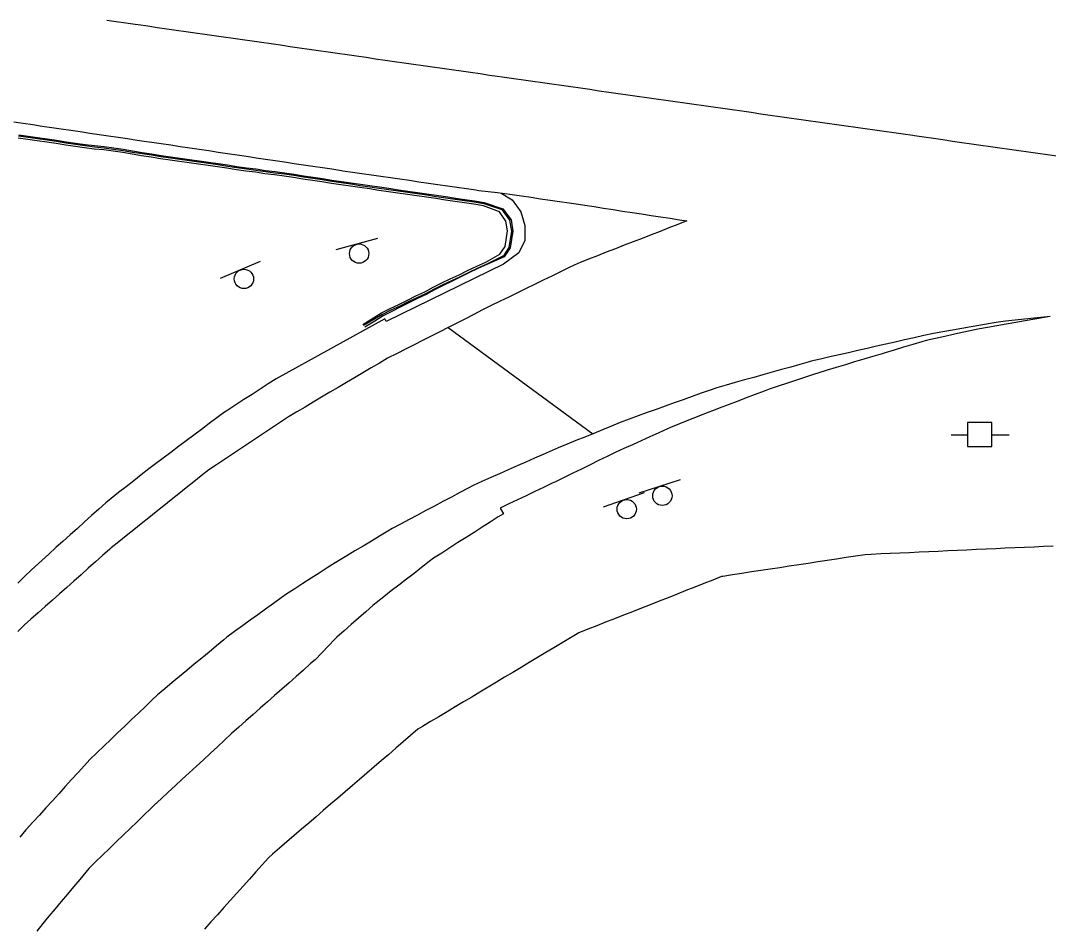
# Model space of a CAD drawing. Extents: x 1901471 to 1963503, y 756461 to 799997.
# Drawn here: x 1941538.2 to 1941645.4, y 780248.8 to 780343.4 of the extents above; entities that cross this region are included whole.
import ezdxf

# ---------------------------------------------------------------- set-up
doc = ezdxf.new("R2010")
doc.units = 0
for name, color, linetype in [('Default', 7, 'Continuous'), ('RD_EX_Bldg', 7, 'Continuous'), ('RD_EX_BldgApp', 7, 'Continuous'), ('RD_EX_Conc', 7, 'Continuous'), ('RD_EX_H2O', 7, 'Continuous'), ('RD_EX_Road', 7, 'Continuous'), ('RD_EX_UT', 7, 'Continuous')]:
    doc.layers.add(name, color=color, linetype=linetype)

# ---------------------------------------------------------------- blocks, each defined once
blk = doc.blocks.new('PP')
at = {"layer": 'RD_EX_UT'}
for p, q in [((2.49, 2.51), (-2.51, 2.51)), ((-2.51, 2.51), (-2.51, -2.49)), ((2.49, -2.49), (2.49, 2.51)), ((-5.94, -0.05), (-2.47, -0.05)), ((2.42, -0.05), (6.06, -0.05)), ((-2.51, -2.49), (2.49, -2.49))]:
    blk.add_line(p, q, dxfattribs=at)
blk = doc.blocks.new('SIGN')
at = {"layer": 'RD_EX_BldgApp'}
blk.add_line((-4.52, -2.02), (4.48, -2.02), dxfattribs=at)
blk.add_circle((0, 0), 2, dxfattribs=at)

msp = doc.modelspace()

# ---------------------------------------------------------------- linework, layer by layer
at = {"layer": 'RD_EX_Conc'}
for points in [[(1941573.94, 780311.7), (1941575.89, 780312.9), (1941576.78, 780313.35), (1941577.68, 780313.78), (1941578.58, 780314.23), (1941579.47, 780314.67), (1941580.38, 780315.1), (1941581.26, 780315.57), (1941582.16, 780316.02), (1941583.05, 780316.46), (1941583.96, 780316.87), (1941584.86, 780317.31), (1941585.83, 780317.78), (1941586.74, 780318.19), (1941588.22, 780319.03), (1941588.78, 780319.83), (1941589.02, 780321.44), (1941588.84, 780322.46), (1941588.17, 780323.44), (1941586.53, 780324.06), (1941585.51, 780324.24), (1941584.52, 780324.39), (1941583.53, 780324.53), (1941582.54, 780324.67), (1941581.55, 780324.82), (1941580.56, 780324.96), (1941579.57, 780325.11), (1941578.58, 780325.25), (1941577.59, 780325.39), (1941576.6, 780325.54), (1941575.61, 780325.68), (1941574.62, 780325.82), (1941573.63, 780325.97), (1941572.64, 780326.11), (1941571.65, 780326.26), (1941570.66, 780326.4), (1941569.67, 780326.57), (1941568.68, 780326.71), (1941567.69, 780326.85), (1941566.71, 780327.03), (1941565.72, 780327.17), (1941564.72, 780327.28), (1941563.73, 780327.41), (1941562.74, 780327.56), (1941561.75, 780327.68), (1941560.76, 780327.83), (1941559.77, 780327.98), (1941558.78, 780328.12), (1941557.8, 780328.27), (1941556.81, 780328.42), (1941555.82, 780328.56), (1941554.83, 780328.7), (1941553.84, 780328.84), (1941552.85, 780328.98), (1941552.85, 780328.98), (1941551.86, 780329.14), (1941550.87, 780329.28), (1941549.88, 780329.44), (1941548.9, 780329.61), (1941547.91, 780329.75), (1941546.92, 780329.89), (1941545.92, 780329.99), (1941544.93, 780330.11), (1941543.94, 780330.25), (1941542.95, 780330.4), (1941541.96, 780330.56), (1941540.97, 780330.7), (1941539.98, 780330.83), (1941538.99, 780330.98), (1941538, 780331.12)], [(1941538.04, 780331.36), (1941539.03, 780331.21), (1941540.02, 780331.07), (1941541.01, 780330.94), (1941542, 780330.8), (1941542.98, 780330.64), (1941543.97, 780330.49), (1941544.96, 780330.34), (1941545.96, 780330.23), (1941546.95, 780330.13), (1941547.94, 780329.99), (1941548.93, 780329.84), (1941549.92, 780329.67), (1941550.91, 780329.52), (1941551.89, 780329.37), (1941552.88, 780329.21), (1941552.88, 780329.21), (1941553.87, 780329.08), (1941554.86, 780328.94), (1941555.85, 780328.8), (1941556.84, 780328.65), (1941557.83, 780328.51), (1941558.82, 780328.36), (1941559.81, 780328.21), (1941560.8, 780328.06), (1941561.79, 780327.92), (1941562.78, 780327.79), (1941563.77, 780327.65), (1941564.76, 780327.51), (1941565.75, 780327.4), (1941566.74, 780327.27), (1941567.73, 780327.08), (1941568.72, 780326.95), (1941569.71, 780326.8), (1941570.7, 780326.64), (1941571.69, 780326.49), (1941572.68, 780326.35), (1941573.67, 780326.2), (1941574.66, 780326.06), (1941575.65, 780325.92), (1941576.64, 780325.77), (1941577.63, 780325.63), (1941578.62, 780325.48), (1941579.61, 780325.34), (1941580.59, 780325.2), (1941581.58, 780325.05), (1941582.57, 780324.91), (1941583.56, 780324.77), (1941584.55, 780324.62), (1941585.54, 780324.48), (1941586.56, 780324.29), (1941588.41, 780323.68), (1941589.23, 780322.56), (1941589.44, 780321.41), (1941589.15, 780319.71), (1941588.59, 780318.85), (1941587.28, 780318.18), (1941586.85, 780317.98), (1941585.93, 780317.57), (1941584.97, 780317.1), (1941584.07, 780316.66), (1941583.16, 780316.25), (1941582.26, 780315.81), (1941581.37, 780315.36), (1941580.48, 780314.89), (1941579.58, 780314.46), (1941578.67, 780314.04), (1941577.78, 780313.59), (1941576.86, 780313.19), (1941575.97, 780312.74), (1941574.01, 780311.59)], [(1941538.05, 780331.47), (1941539.04, 780331.33), (1941540.03, 780331.18), (1941541.02, 780331.05), (1941542.01, 780330.91), (1941543, 780330.75), (1941543.99, 780330.6), (1941544.98, 780330.46), (1941545.97, 780330.34), (1941546.97, 780330.24), (1941547.96, 780330.1), (1941548.95, 780329.96), (1941549.93, 780329.79), (1941550.92, 780329.63), (1941551.91, 780329.49), (1941552.9, 780329.32), (1941552.9, 780329.32), (1941553.89, 780329.19), (1941554.88, 780329.05), (1941555.87, 780328.91), (1941556.86, 780328.77), (1941557.85, 780328.62), (1941558.84, 780328.47), (1941559.83, 780328.33), (1941560.81, 780328.18), (1941561.8, 780328.03), (1941562.8, 780327.91), (1941563.79, 780327.76), (1941564.78, 780327.63), (1941565.77, 780327.52), (1941566.76, 780327.38), (1941567.75, 780327.19), (1941568.74, 780327.06), (1941569.73, 780326.92), (1941570.71, 780326.75), (1941571.71, 780326.61), (1941572.69, 780326.46), (1941573.68, 780326.32), (1941574.67, 780326.17), (1941575.66, 780326.03), (1941576.65, 780325.89), (1941577.64, 780325.74), (1941578.63, 780325.6), (1941579.62, 780325.45), (1941580.61, 780325.31), (1941581.6, 780325.17), (1941582.59, 780325.02), (1941583.58, 780324.88), (1941584.57, 780324.74), (1941585.56, 780324.59), (1941586.57, 780324.41), (1941588.53, 780323.74), (1941589.4, 780322.61), (1941589.57, 780321.41), (1941589.29, 780319.67), (1941588.67, 780318.74), (1941587.4, 780318.2), (1941586.86, 780317.95), (1941585.94, 780317.54), (1941584.98, 780317.08), (1941584.09, 780316.63), (1941583.19, 780316.18), (1941582.3, 780315.74), (1941581.4, 780315.29), (1941580.52, 780314.82), (1941579.62, 780314.39), (1941578.73, 780313.94), (1941577.83, 780313.49), (1941576.94, 780313.04), (1941576.04, 780312.59), (1941575.2, 780312.04), (1941574.13, 780311.4)]]:
    msp.add_lwpolyline(points, dxfattribs=at)
at = {"layer": 'RD_EX_H2O'}
msp.add_lwpolyline([(1941645.91, 780288.57), (1941644.91, 780288.52), (1941643.91, 780288.47), (1941642.92, 780288.43), (1941641.92, 780288.38), (1941640.92, 780288.34), (1941639.92, 780288.29), (1941638.92, 780288.25), (1941637.92, 780288.2), (1941636.92, 780288.16), (1941635.92, 780288.11), (1941634.92, 780288.07), (1941633.92, 780288.02), (1941632.93, 780287.97), (1941631.93, 780287.93), (1941630.93, 780287.88), (1941629.93, 780287.84), (1941628.93, 780287.79), (1941627.93, 780287.75), (1941626.93, 780287.7), (1941626.3, 780287.67), (1941625.31, 780287.52), (1941624.32, 780287.37), (1941623.33, 780287.22), (1941622.34, 780287.07), (1941621.36, 780286.92), (1941620.37, 780286.77), (1941619.38, 780286.62), (1941618.39, 780286.47), (1941617.4, 780286.32), (1941616.41, 780286.17), (1941615.42, 780286.02), (1941614.44, 780285.87), (1941613.45, 780285.72), (1941612.46, 780285.56), (1941611.47, 780285.41), (1941611.34, 780285.39), (1941610.41, 780285.03), (1941609.48, 780284.66), (1941608.55, 780284.29), (1941607.62, 780283.93), (1941606.69, 780283.56), (1941605.76, 780283.19), (1941604.83, 780282.82), (1941603.9, 780282.46), (1941602.97, 780282.09), (1941602.04, 780281.72), (1941601.11, 780281.36), (1941600.18, 780280.99), (1941599.25, 780280.62), (1941598.32, 780280.25), (1941597.39, 780279.89), (1941596.44, 780279.51), (1941595.58, 780279), (1941594.72, 780278.48), (1941593.86, 780277.97), (1941593.01, 780277.46), (1941592.15, 780276.94), (1941591.29, 780276.43), (1941590.43, 780275.91), (1941590.43, 780275.91), (1941589.58, 780275.4), (1941588.72, 780274.89), (1941587.86, 780274.37), (1941587, 780273.86), (1941586.14, 780273.34), (1941585.29, 780272.83), (1941584.43, 780272.32), (1941583.57, 780271.8), (1941582.71, 780271.29), (1941581.86, 780270.77), (1941581, 780270.26), (1941580.14, 780269.75), (1941579.67, 780269.46), (1941578.91, 780268.81), (1941578.15, 780268.16), (1941577.39, 780267.51), (1941576.63, 780266.85), (1941575.88, 780266.2), (1941575.12, 780265.55), (1941574.36, 780264.9), (1941573.6, 780264.24), (1941572.84, 780263.59), (1941572.09, 780262.94), (1941571.33, 780262.29), (1941570.57, 780261.64), (1941569.81, 780260.98), (1941569.05, 780260.33), (1941568.3, 780259.68), (1941567.54, 780259.03), (1941566.78, 780258.38), (1941566.02, 780257.72), (1941565.26, 780257.07), (1941564.51, 780256.42), (1941564.1, 780256.07), (1941563.44, 780255.33), (1941562.77, 780254.58), (1941562.1, 780253.84), (1941561.44, 780253.09), (1941560.77, 780252.35), (1941560.1, 780251.6), (1941559.44, 780250.86), (1941558.77, 780250.11), (1941558.1, 780249.37), (1941557.44, 780248.62)], dxfattribs=at)
at = {"layer": 'RD_EX_Road'}
for points in [[(1941547.23, 780343.44), (1941548.22, 780343.3), (1941549.21, 780343.16), (1941550.2, 780343.01), (1941550.52, 780342.97), (1941551.51, 780342.83), (1941552.5, 780342.68), (1941553.49, 780342.54), (1941554.48, 780342.4), (1941555.47, 780342.26), (1941556.46, 780342.12), (1941557.45, 780341.97), (1941558.43, 780341.83), (1941559.42, 780341.69), (1941560.41, 780341.55), (1941561.4, 780341.41), (1941562.39, 780341.26), (1941563.38, 780341.12), (1941564.37, 780340.98), (1941565.36, 780340.84), (1941566.35, 780340.69), (1941566.35, 780340.69), (1941567.34, 780340.55), (1941568.33, 780340.41), (1941569.32, 780340.27), (1941570.31, 780340.13), (1941571.3, 780339.98), (1941572.29, 780339.84), (1941573.28, 780339.7), (1941574.27, 780339.56), (1941575.26, 780339.41), (1941576.25, 780339.27), (1941577.24, 780339.13), (1941578.23, 780338.99), (1941579.22, 780338.85), (1941580.21, 780338.7), (1941581.2, 780338.56), (1941582.19, 780338.42), (1941583.18, 780338.28), (1941584.17, 780338.13), (1941585.16, 780337.99), (1941586.15, 780337.85), (1941587.14, 780337.71), (1941587.7, 780337.63), (1941588.69, 780337.49), (1941589.68, 780337.35), (1941590.67, 780337.2), (1941591.66, 780337.06), (1941592.65, 780336.92), (1941593.64, 780336.78), (1941594.63, 780336.64), (1941595.62, 780336.5), (1941596.61, 780336.36), (1941597.6, 780336.22), (1941598.59, 780336.07), (1941599.58, 780335.93), (1941600.57, 780335.79), (1941601.56, 780335.65), (1941602.55, 780335.51), (1941603.54, 780335.37), (1941604.53, 780335.23), (1941605.52, 780335.09), (1941606.51, 780334.94), (1941607.5, 780334.8), (1941608.49, 780334.66), (1941609.48, 780334.52), (1941610.47, 780334.38), (1941611.46, 780334.24), (1941612.45, 780334.1), (1941613.44, 780333.96), (1941614.43, 780333.82), (1941615.42, 780333.67), (1941616.41, 780333.53), (1941617.4, 780333.39), (1941618.39, 780333.25), (1941619.38, 780333.11), (1941620.37, 780332.97), (1941621.36, 780332.83), (1941622.35, 780332.69), (1941623.34, 780332.54), (1941624.33, 780332.4), (1941625.32, 780332.26), (1941626.31, 780332.12), (1941627.3, 780331.98), (1941628.29, 780331.84), (1941629.28, 780331.7), (1941629.28, 780331.7), (1941630.27, 780331.56), (1941631.26, 780331.42), (1941631.45, 780331.39), (1941632.44, 780331.25), (1941633.43, 780331.11), (1941634.42, 780330.97), (1941635.41, 780330.82), (1941636.4, 780330.68), (1941637.39, 780330.54), (1941638.38, 780330.4), (1941639.37, 780330.26), (1941640.36, 780330.12), (1941641.35, 780329.98), (1941642.33, 780329.83), (1941643.32, 780329.69), (1941644.31, 780329.55), (1941645.3, 780329.41), (1941646.29, 780329.27)], [(1941537.54, 780332.82), (1941538.53, 780332.68), (1941539.52, 780332.53), (1941540.51, 780332.39), (1941541.5, 780332.24), (1941542.49, 780332.09), (1941543.48, 780331.95), (1941544.47, 780331.8), (1941545.46, 780331.65), (1941546.45, 780331.51), (1941547.43, 780331.36), (1941548.42, 780331.22), (1941549.41, 780331.07), (1941550.4, 780330.92), (1941551.39, 780330.78), (1941551.92, 780330.7), (1941552.91, 780330.55), (1941552.91, 780330.55), (1941553.9, 780330.41), (1941554.89, 780330.26), (1941555.88, 780330.11), (1941556.87, 780329.96), (1941557.86, 780329.82), (1941558.84, 780329.67), (1941559.83, 780329.52), (1941560.82, 780329.38), (1941561.81, 780329.23), (1941562.8, 780329.08), (1941563.79, 780328.93), (1941564.78, 780328.79), (1941565.77, 780328.64), (1941566.76, 780328.49), (1941567.75, 780328.35), (1941568.73, 780328.2), (1941569.72, 780328.05), (1941570.71, 780327.91), (1941571.7, 780327.76), (1941571.86, 780327.73), (1941572.85, 780327.59), (1941573.84, 780327.45), (1941574.83, 780327.3), (1941575.82, 780327.16), (1941576.81, 780327.02), (1941577.8, 780326.87), (1941578.79, 780326.73), (1941579.78, 780326.58), (1941580.77, 780326.44), (1941581.76, 780326.3), (1941582.75, 780326.15), (1941583.74, 780326.01), (1941584.73, 780325.86), (1941585.71, 780325.72), (1941586.01, 780325.68), (1941587, 780325.56), (1941587.99, 780325.44), (1941588.51, 780325.38), (1941589.5, 780325.24), (1941590.49, 780325.09), (1941591.48, 780324.95), (1941592.47, 780324.8), (1941593.46, 780324.66), (1941594.45, 780324.52), (1941595.44, 780324.37), (1941596.43, 780324.23), (1941597.07, 780324.13), (1941598.05, 780323.98), (1941599.04, 780323.83), (1941600.03, 780323.68), (1941601.02, 780323.52), (1941602.01, 780323.37), (1941603, 780323.22), (1941603.98, 780323.06), (1941604.97, 780322.91), (1941605.96, 780322.76), (1941606.95, 780322.6), (1941607.71, 780322.49), (1941606.78, 780322.12), (1941605.85, 780321.76), (1941604.92, 780321.4), (1941603.98, 780321.04), (1941603.05, 780320.67), (1941602.12, 780320.31), (1941602.12, 780320.31), (1941601.19, 780319.95), (1941600.26, 780319.58), (1941599.32, 780319.22), (1941598.39, 780318.86), (1941597.46, 780318.49), (1941596.53, 780318.13), (1941596.34, 780318.06), (1941595.44, 780317.62), (1941594.54, 780317.18), (1941593.64, 780316.74), (1941592.74, 780316.3), (1941591.84, 780315.87), (1941590.95, 780315.43), (1941590.05, 780314.99), (1941589.15, 780314.55), (1941588.25, 780314.11), (1941587.3, 780313.65), (1941586.41, 780313.2), (1941585.52, 780312.74), (1941584.63, 780312.29), (1941583.74, 780311.83), (1941582.84, 780311.38), (1941581.95, 780310.93), (1941581.06, 780310.47), (1941580.17, 780310.02), (1941579.28, 780309.57), (1941578.39, 780309.11), (1941577.5, 780308.66), (1941576.52, 780308.16), (1941575.66, 780307.65), (1941574.8, 780307.15), (1941573.94, 780306.64), (1941573.08, 780306.13), (1941572.22, 780305.62), (1941571.36, 780305.11), (1941570.5, 780304.61), (1941569.64, 780304.1), (1941568.77, 780303.59), (1941567.91, 780303.08), (1941567.05, 780302.57), (1941566.17, 780302.05), (1941565.34, 780301.5), (1941564.51, 780300.94), (1941563.68, 780300.39), (1941562.84, 780299.83), (1941562.01, 780299.28), (1941561.18, 780298.72), (1941560.35, 780298.17), (1941559.52, 780297.62), (1941558.68, 780297.06), (1941557.86, 780296.51), (1941557.08, 780295.89), (1941556.3, 780295.26), (1941555.52, 780294.64), (1941554.74, 780294.01), (1941553.96, 780293.39), (1941553.18, 780292.76), (1941552.4, 780292.14), (1941551.61, 780291.51), (1941550.83, 780290.89), (1941550.05, 780290.26), (1941549.27, 780289.64), (1941548.49, 780289.01), (1941547.71, 780288.39), (1941547.71, 780288.39), (1941547.54, 780288.25), (1941546.8, 780287.59), (1941546.05, 780286.92), (1941545.3, 780286.26), (1941544.56, 780285.59), (1941543.81, 780284.93), (1941543.06, 780284.26), (1941542.32, 780283.6), (1941541.57, 780282.93), (1941540.82, 780282.27), (1941540.07, 780281.6), (1941539.33, 780280.94), (1941538.67, 780280.36), (1941537.96, 780279.66)], [(1941588.35, 780325.4), (1941589.49, 780324.68), (1941590.41, 780323.43), (1941590.84, 780322), (1941590.81, 780320.43), (1941590.19, 780319.17), (1941588.6, 780317.99), (1941576.35, 780311.99), (1941576.21, 780312.26)], [(1941645.59, 780312.52), (1941644.92, 780312.44), (1941643.93, 780312.34), (1941642.93, 780312.23), (1941641.94, 780312.13), (1941640.95, 780312.02), (1941639.95, 780311.91), (1941639.33, 780311.8), (1941638.35, 780311.62), (1941637.36, 780311.44), (1941636.38, 780311.27), (1941635.4, 780311.09), (1941634.41, 780310.91), (1941633.43, 780310.73), (1941632.44, 780310.55), (1941631.4, 780310.31), (1941630.42, 780310.09), (1941629.45, 780309.86), (1941628.47, 780309.64), (1941627.5, 780309.42), (1941626.52, 780309.19), (1941625.55, 780308.97), (1941624.57, 780308.74), (1941623.6, 780308.52), (1941622.62, 780308.3), (1941621.65, 780308.07), (1941620.68, 780307.85), (1941620.47, 780307.79), (1941619.5, 780307.52), (1941618.54, 780307.25), (1941617.58, 780306.98), (1941616.62, 780306.71), (1941615.65, 780306.44), (1941614.69, 780306.17), (1941613.73, 780305.9), (1941612.76, 780305.63), (1941611.8, 780305.36), (1941610.84, 780305.09), (1941610.16, 780304.85), (1941609.22, 780304.51), (1941608.28, 780304.18), (1941607.34, 780303.84), (1941606.39, 780303.51), (1941605.45, 780303.17), (1941604.51, 780302.83), (1941603.57, 780302.5), (1941602.63, 780302.16), (1941601.69, 780301.82), (1941600.78, 780301.46), (1941599.85, 780301.08), (1941598.93, 780300.71), (1941598, 780300.33), (1941597.07, 780299.95), (1941596.15, 780299.58), (1941595.22, 780299.2), (1941594.29, 780298.83), (1941593.67, 780298.55), (1941592.75, 780298.14), (1941591.84, 780297.74), (1941590.92, 780297.33), (1941590.01, 780296.93), (1941589.1, 780296.52), (1941588.18, 780296.11), (1941587.27, 780295.71), (1941586.35, 780295.3), (1941585.44, 780294.9), (1941584.92, 780294.62), (1941584.04, 780294.15), (1941583.16, 780293.68), (1941582.28, 780293.21), (1941581.39, 780292.74), (1941580.51, 780292.27), (1941579.63, 780291.8), (1941578.75, 780291.33), (1941577.86, 780290.86), (1941576.98, 780290.39), (1941576.54, 780290.12), (1941575.68, 780289.61), (1941574.82, 780289.1), (1941573.96, 780288.58), (1941573.11, 780288.07), (1941572.25, 780287.56), (1941571.39, 780287.04), (1941571.05, 780286.83), (1941570.21, 780286.29), (1941569.37, 780285.75), (1941568.53, 780285.21), (1941567.69, 780284.67), (1941566.84, 780284.13), (1941566, 780283.59), (1941565.42, 780283.17), (1941564.61, 780282.59), (1941563.8, 780282), (1941562.99, 780281.41), (1941562.18, 780280.83), (1941561.37, 780280.24), (1941560.56, 780279.65), (1941559.75, 780279.07), (1941559.43, 780278.8), (1941558.66, 780278.16), (1941557.9, 780277.52), (1941557.13, 780276.89), (1941556.36, 780276.25), (1941555.59, 780275.61), (1941554.82, 780274.97), (1941554.05, 780274.33), (1941553.28, 780273.69), (1941552.52, 780273.05), (1941551.98, 780272.54), (1941551.26, 780271.85), (1941550.54, 780271.16), (1941549.82, 780270.47), (1941549.1, 780269.77), (1941548.37, 780269.08), (1941547.65, 780268.39), (1941546.93, 780267.7), (1941546.21, 780267.01), (1941545.48, 780266.32), (1941544.92, 780265.7), (1941544.25, 780264.96), (1941543.57, 780264.22), (1941542.9, 780263.48), (1941542.23, 780262.74), (1941541.56, 780262), (1941540.88, 780261.26), (1941540.21, 780260.52), (1941539.54, 780259.78), (1941538.86, 780259.04), (1941538.8, 780258.97), (1941538.16, 780258.2)], [(1941645.4, 780312.5), (1941644.96, 780312.42), (1941643.98, 780312.24), (1941642.99, 780312.07), (1941642.01, 780311.9), (1941641.02, 780311.72), (1941640.04, 780311.55), (1941639.05, 780311.38), (1941638.07, 780311.2), (1941637.56, 780311.09), (1941636.58, 780310.88), (1941635.61, 780310.66), (1941634.63, 780310.45), (1941633.65, 780310.24), (1941632.68, 780310.02), (1941632.21, 780309.89), (1941631.26, 780309.6), (1941630.3, 780309.31), (1941629.34, 780309.02), (1941628.38, 780308.73), (1941628.08, 780308.64), (1941627.12, 780308.35), (1941626.16, 780308.07), (1941625.21, 780307.78), (1941624.25, 780307.49), (1941623.29, 780307.2), (1941622.33, 780306.91), (1941621.38, 780306.62), (1941621.04, 780306.51), (1941620.09, 780306.2), (1941619.15, 780305.88), (1941618.2, 780305.56), (1941617.25, 780305.25), (1941616.3, 780304.93), (1941615.77, 780304.73), (1941614.83, 780304.37), (1941613.9, 780304.02), (1941612.96, 780303.66), (1941612.03, 780303.31), (1941611.09, 780302.95), (1941610.66, 780302.78), (1941609.73, 780302.42), (1941608.8, 780302.05), (1941607.87, 780301.69), (1941606.94, 780301.32), (1941606.01, 780300.95), (1941605.69, 780300.81), (1941604.78, 780300.39), (1941603.87, 780299.98), (1941602.96, 780299.56), (1941602.05, 780299.15), (1941601.14, 780298.74), (1941600.23, 780298.32), (1941599.42, 780297.92), (1941598.52, 780297.49), (1941597.62, 780297.05), (1941596.72, 780296.61), (1941595.83, 780296.17), (1941594.93, 780295.73), (1941594.03, 780295.29), (1941593.67, 780295.12), (1941592.76, 780294.69), (1941591.86, 780294.26), (1941590.96, 780293.83), (1941590.05, 780293.4), (1941589.15, 780292.97), (1941588.25, 780292.54), (1941588.59, 780291.95), (1941588.06, 780291.61), (1941587.22, 780291.07), (1941586.38, 780290.54), (1941585.53, 780290), (1941584.69, 780289.46), (1941583.84, 780288.93), (1941583, 780288.39), (1941582.16, 780287.85), (1941581.31, 780287.32), (1941580.85, 780286.96), (1941580.06, 780286.35), (1941579.27, 780285.73), (1941578.48, 780285.12), (1941577.69, 780284.51), (1941576.9, 780283.9), (1941576.11, 780283.28), (1941575.32, 780282.67), (1941574.98, 780282.37), (1941574.23, 780281.71), (1941573.48, 780281.06), (1941572.72, 780280.4), (1941571.97, 780279.74), (1941571.22, 780279.08), (1941571.03, 780278.88), (1941570.34, 780278.16), (1941569.65, 780277.44), (1941568.96, 780276.72), (1941568.49, 780276.31), (1941567.74, 780275.64), (1941566.99, 780274.98), (1941566.24, 780274.32), (1941565.49, 780273.66), (1941564.74, 780273), (1941563.99, 780272.34), (1941563.24, 780271.68), (1941562.49, 780271.02), (1941561.74, 780270.35), (1941560.99, 780269.69), (1941560.25, 780269.01), (1941559.52, 780268.33), (1941558.78, 780267.65), (1941558.05, 780266.97), (1941557.31, 780266.29), (1941556.58, 780265.61), (1941555.84, 780264.93), (1941555.11, 780264.25), (1941554.38, 780263.57), (1941553.64, 780262.9), (1941552.91, 780262.22), (1941552.17, 780261.54), (1941551.82, 780261.2), (1941551.1, 780260.5), (1941550.39, 780259.81), (1941549.67, 780259.11), (1941548.95, 780258.42), (1941548.23, 780257.72), (1941547.51, 780257.03), (1941546.79, 780256.33), (1941546.07, 780255.64), (1941545.35, 780254.94), (1941545.04, 780254.57), (1941544.41, 780253.8), (1941543.77, 780253.03), (1941543.13, 780252.26), (1941542.49, 780251.49), (1941541.85, 780250.73), (1941541.21, 780249.96), (1941540.57, 780249.19), (1941539.94, 780248.42)], [(1941576.21, 780312.26), (1941564.9, 780306.02), (1941564.06, 780305.48), (1941563.22, 780304.93), (1941562.38, 780304.39), (1941561.54, 780303.85), (1941560.7, 780303.31), (1941559.86, 780302.76), (1941559.52, 780302.55), (1941558.72, 780301.95), (1941557.92, 780301.35), (1941557.12, 780300.75), (1941556.32, 780300.15), (1941555.52, 780299.55), (1941554.72, 780298.95), (1941553.92, 780298.35), (1941553.12, 780297.75), (1941552.32, 780297.15), (1941551.61, 780296.62), (1941550.83, 780296), (1941550.04, 780295.38), (1941549.26, 780294.76), (1941548.47, 780294.15), (1941547.68, 780293.53), (1941547.14, 780293.1), (1941546.4, 780292.43), (1941545.65, 780291.76), (1941544.91, 780291.09), (1941544.17, 780290.42), (1941543.43, 780289.75), (1941542.69, 780289.08), (1941541.94, 780288.41), (1941541.2, 780287.74), (1941540.46, 780287.07), (1941540.12, 780286.77), (1941539.4, 780286.08), (1941538.67, 780285.39), (1941537.95, 780284.7)], [(1941582.82, 780311.37), (1941597.91, 780300.29)]]:
    msp.add_lwpolyline(points, dxfattribs=at)

# ---------------------------------------------------------------- block references
at = {"layer": 'Default', "xscale": 0.5039370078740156, "yscale": 0.5039370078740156}
msp.add_blockref('PP', (1941638.25, 780300.21), dxfattribs=at)
at = {"layer": 'RD_EX_Bldg'}
for p, xscale, yscale, rotation in [((1941573.55, 780319.08), 0.5039370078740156, 0.5039370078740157, -164.47317000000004), ((1941561.54, 780316.44), 0.5039370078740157, 0.5039370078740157, -156.805929), ((1941605.16, 780293.82), 0.5039370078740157, 0.5039370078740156, -161.96829700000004), ((1941601.45, 780292.42), 0.5039370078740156, 0.5039370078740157, -160.408431)]:
    msp.add_blockref('SIGN', p, dxfattribs=dict(at, xscale=xscale, yscale=yscale, rotation=rotation))

doc.saveas('drawing.dxf')
